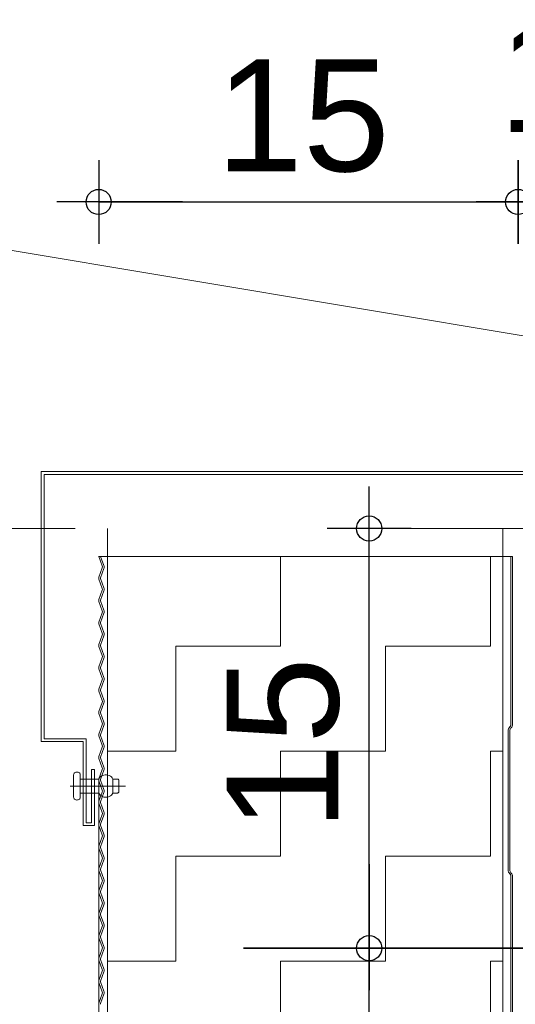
# Model space of a CAD drawing. Header units: metres. Extents: x 1316.5 to 1415.3, y -94.1 to -52.
# Tile 412 of 656: x 1400.569 to 1400.746, y -73.515 to -73.164. Entities that reach past the tile are written whole.
import ezdxf

# ---------------------------------------------------------------- set-up
doc = ezdxf.new("R2010")
doc.units = ezdxf.units.M
doc.header["$PDMODE"] = 65
for name, pattern in [('AUSGEZOGEN', [0]), ('PUNKT2_S9', [0.0015, 0, -0.0015]), ('STRICHPUNKT2_S5', [0.1, 0.07, -0.01, 0.01, -0.01])]:
    doc.linetypes.add(name, pattern=pattern)
doc.layers.add('XR$4$_42143', color=7, linetype='Continuous')
doc.layers.add('XR$4$_42154', color=7, linetype='Continuous')
for name, color, linetype, lineweight in [('XR$4$Achsen', 4, 'AUSGEZOGEN', 13), ('XR$4$Maßlinie 1_50', 7, 'AUSGEZOGEN', 25), ('XR$4$Muster', 4, 'AUSGEZOGEN', 13), ('XR$4$STANDARD_1', 7, 'AUSGEZOGEN', 25), ('XR$4$Wand Mauerwerk nt', 7, 'AUSGEZOGEN', 25), ('XR$4$Wand Mauerwerk tr_1', 42, 'AUSGEZOGEN', 18)]:
    doc.layers.add(name, color=color, linetype=linetype, lineweight=lineweight)
doc.styles.add('ARIAL', font='arial.ttf')
doc.dimstyles.new('DIMSTYLE_37', dxfattribs={"dimtxt": 0.04, "dimasz": 0.03, "dimexe": 0, "dimexo": 1e-06, "dimgap": 0.02, "dimtad": 2, "dimdec": 3, "dimrnd": 0.005, "dimzin": 4, "dimdsep": 46, "dimtxsty": 'ARIAL', "dimblk1": 'ALL_ML_KREIS', "dimblk2": 'ALL_ML_KREIS', "dimsah": 1, "dimcen": 0, "dimse1": 1, "dimse2": 1, "dimclrd": 7, "dimclre": 7, "dimclrt": 7, "dimadec": 0, "dimazin": 0, "dimtfac": 1, "dimtdec": 0, "dimtix": 1, "dimtmove": 2, "dimatfit": 3, "dimfxl": 0, "dimtzin": 0, "dimlwd": 0, "dimlwe": 25, "dimarcsym": 0})
doc.dimstyles.new('DIMSTYLE_4', dxfattribs={"dimtxt": 0.04, "dimasz": 0.03, "dimexe": 0, "dimexo": 1e-06, "dimgap": 0.02, "dimtad": 2, "dimdec": 1, "dimlfac": 100, "dimrnd": 0.5, "dimzin": 4, "dimdsep": 46, "dimtxsty": 'ARIAL', "dimblk1": 'ALL_ML_KREIS', "dimblk2": 'ALL_ML_KREIS', "dimsah": 1, "dimcen": 0, "dimse1": 1, "dimse2": 1, "dimclrd": 7, "dimclre": 7, "dimclrt": 7, "dimadec": 0, "dimazin": 0, "dimtfac": 1, "dimtdec": 0, "dimtix": 1, "dimtmove": 2, "dimatfit": 3, "dimfxl": 0, "dimtzin": 0, "dimlwd": 0, "dimlwe": 25, "dimarcsym": 0})
doc.dimstyles.new('DIMSTYLE_5', dxfattribs={"dimtxt": 0.04, "dimasz": 0.03, "dimexe": 0, "dimexo": 1e-06, "dimgap": 0.02, "dimtad": 2, "dimdec": 1, "dimlfac": 100, "dimrnd": 0.5, "dimzin": 4, "dimdsep": 46, "dimtxsty": 'ARIAL', "dimblk1": 'ALL_ML_KREIS', "dimblk2": 'ALL_ML_KREIS', "dimsah": 1, "dimcen": 0, "dimse1": 1, "dimse2": 1, "dimclrd": 7, "dimclre": 7, "dimclrt": 7, "dimadec": 0, "dimazin": 0, "dimtfac": 1, "dimtdec": 0, "dimtix": 1, "dimtmove": 2, "dimatfit": 3, "dimfxl": 0, "dimtvp": 1.2, "dimtzin": 0, "dimlwd": 0, "dimlwe": 25, "dimarcsym": 0})

# ---------------------------------------------------------------- blocks, each defined once
blk = doc.blocks.new('COMPLEXOBJECT_60')
at = {"layer": 'XR$4$_42143', "color": 7, "linetype": 'AUSGEZOGEN', "lineweight": 13, "transparency": 33554687}
for p, q in [((1400.57696, -73.42155), (1400.57696, -73.32505)), ((1400.57696, -73.32505), (1400.8774, -73.32505)), ((1400.57796, -73.42055), (1400.57796, -73.32605)), ((1400.57796, -73.32605), (1400.8764, -73.32605)), ((1400.8764, -73.32605), (1400.8764, -73.34105)), ((1400.8774, -73.32505), (1400.8774, -73.34005)), ((1400.8764, -73.34105), (1400.9064, -73.34105)), ((1400.8774, -73.34005), (1400.9074, -73.34005)), ((1400.9064, -73.34105), (1400.9064, -73.34305)), ((1400.9074, -73.34005), (1400.9074, -73.34405)), ((1400.8874, -73.34305), (1400.8874, -73.34405)), ((1400.9064, -73.34305), (1400.8874, -73.34305)), ((1400.9074, -73.34405), (1400.8874, -73.34405)), ((1400.59196, -73.42155), (1400.57696, -73.42155)), ((1400.59296, -73.42055), (1400.57796, -73.42055)), ((1400.59196, -73.45155), (1400.59196, -73.42155)), ((1400.59296, -73.45055), (1400.59296, -73.42055)), ((1400.59495, -73.43155), (1400.59596, -73.43155)), ((1400.59495, -73.43155), (1400.59495, -73.45055)), ((1400.59596, -73.43155), (1400.59596, -73.45155)), ((1400.59596, -73.45155), (1400.59196, -73.45155)), ((1400.59495, -73.45055), (1400.59296, -73.45055))]:
    blk.add_line(p, q, dxfattribs=at)
blk = doc.blocks.new('ALL_ML_KREIS')
at = {"color": 0, "linetype": 'ByBlock', "lineweight": -2}
for p, q in [((0, -0.5), (0, 0.5)), ((-1, 0), (0.5, 0))]:
    blk.add_line(p, q, dxfattribs=at)
blk.add_circle((0, 0), 0.15, dxfattribs=at)
blk = doc.blocks.new('*D427')
at = {"layer": 'DEFPOINTS', "color": 7, "linetype": 'AUSGEZOGEN', "lineweight": 25, "transparency": 33554687}
for p in [(1400.85325, -73.49537), (1400.48086, -73.89537), (1400.93809, -73.89537)]:
    blk.add_point(p, dxfattribs=at)
at = {"layer": 'XR$4$Maßlinie 1_50', "color": 7, "linetype": 'AUSGEZOGEN', "lineweight": -2, "transparency": 33554687}
blk.add_line((1400.48086, -73.89537), (1400.48086, -73.49537), dxfattribs=at)
at = {"layer": 'XR$4$Maßlinie 1_50', "color": 7, "linetype": 'AUSGEZOGEN', "lineweight": 25, "transparency": 33554687, "xscale": 0.03, "yscale": 0.03, "zscale": 0.03}
for p, rotation in [((1400.48086, -73.49537), 90), ((1400.48086, -73.89537), 270)]:
    blk.add_blockref('ALL_ML_KREIS', p, dxfattribs=dict(at, rotation=rotation))
at = {"layer": 'XR$4$Maßlinie 1_50', "color": 7, "linetype": 'AUSGEZOGEN', "lineweight": 25, "transparency": 33554687, "insert": (1400.45018, -73.69711), "char_height": 0.04, "width": 0.16, "attachment_point": 5, "rotation": 90, "style": 'ARIAL'}
blk.add_mtext('\\A1;{\\A1;{40\\H0.026400;\\S^ ;}}', dxfattribs=at)
blk = doc.blocks.new('*D428')
at = {"layer": 'DEFPOINTS', "color": 7, "linetype": 'AUSGEZOGEN', "lineweight": 25, "transparency": 33554687}
for p in [(1400.76976, -73.34537), (1400.48086, -73.49537), (1400.85325, -73.49537)]:
    blk.add_point(p, dxfattribs=at)
at = {"layer": 'XR$4$Maßlinie 1_50', "color": 7, "linetype": 'AUSGEZOGEN', "lineweight": -2, "transparency": 33554687}
blk.add_line((1400.48086, -73.49537), (1400.48086, -73.34537), dxfattribs=at)
at = {"layer": 'XR$4$Maßlinie 1_50', "color": 7, "linetype": 'AUSGEZOGEN', "lineweight": 25, "transparency": 33554687, "xscale": 0.03, "yscale": 0.03, "zscale": 0.03}
for p, rotation in [((1400.48086, -73.34537), 90), ((1400.48086, -73.49537), 270)]:
    blk.add_blockref('ALL_ML_KREIS', p, dxfattribs=dict(at, rotation=rotation))
at = {"layer": 'XR$4$Maßlinie 1_50', "color": 7, "linetype": 'AUSGEZOGEN', "lineweight": 25, "transparency": 33554687, "insert": (1400.45018, -73.42233), "char_height": 0.04, "width": 0.16, "attachment_point": 5, "rotation": 90, "style": 'ARIAL'}
blk.add_mtext('\\A1;{\\A1;{15\\H0.026400;\\S^ ;}}', dxfattribs=at)
blk = doc.blocks.new('*D443')
at = {"layer": 'DEFPOINTS', "color": 7, "linetype": 'AUSGEZOGEN', "lineweight": 25, "transparency": 33554687}
for p in [(1400.59753, -73.11665), (1400.59753, -73.34913), (1400.74747, -73.51481)]:
    blk.add_point(p, dxfattribs=at)
at = {"layer": 'XR$4$Maßlinie 1_50', "color": 7, "linetype": 'AUSGEZOGEN', "lineweight": -2, "transparency": 33554687}
blk.add_line((1400.59753, -73.11665), (1400.74747, -73.11665), dxfattribs=at)
at = {"layer": 'XR$4$Maßlinie 1_50', "color": 7, "linetype": 'AUSGEZOGEN', "lineweight": 25, "transparency": 33554687, "xscale": 0.03, "yscale": 0.03, "zscale": 0.03, "rotation": 180}
blk.add_blockref('ALL_ML_KREIS', (1400.59753, -73.11665), dxfattribs=at)
at = {"layer": 'XR$4$Maßlinie 1_50', "color": 7, "linetype": 'AUSGEZOGEN', "lineweight": 25, "transparency": 33554687, "xscale": 0.03, "yscale": 0.03, "zscale": 0.03}
blk.add_blockref('ALL_ML_KREIS', (1400.74747, -73.11665), dxfattribs=at)
at = {"layer": 'XR$4$Maßlinie 1_50', "color": 7, "linetype": 'AUSGEZOGEN', "lineweight": 25, "transparency": 33554687, "insert": (1400.67054, -73.08597), "char_height": 0.04, "width": 0.16, "attachment_point": 5, "style": 'ARIAL'}
blk.add_mtext('\\A1;{\\A1;{15\\H0.026400;\\S^ ;}}', dxfattribs=at)
blk = doc.blocks.new('*D444')
at = {"layer": 'DEFPOINTS', "color": 7, "linetype": 'AUSGEZOGEN', "lineweight": 25, "transparency": 33554687}
for p in [(1400.74747, -73.11665), (1401.69646, -73.51113), (1400.74747, -73.51481)]:
    blk.add_point(p, dxfattribs=at)
at = {"layer": 'XR$4$Maßlinie 1_50', "color": 7, "linetype": 'AUSGEZOGEN', "lineweight": -2, "transparency": 33554687}
blk.add_line((1400.74747, -73.11665), (1401.69646, -73.11665), dxfattribs=at)
at = {"layer": 'XR$4$Maßlinie 1_50', "color": 7, "linetype": 'AUSGEZOGEN', "lineweight": 25, "transparency": 33554687, "xscale": 0.03, "yscale": 0.03, "zscale": 0.03, "rotation": 180}
blk.add_blockref('ALL_ML_KREIS', (1400.74747, -73.11665), dxfattribs=at)
at = {"layer": 'XR$4$Maßlinie 1_50', "color": 7, "linetype": 'AUSGEZOGEN', "lineweight": 25, "transparency": 33554687, "xscale": 0.03, "yscale": 0.03, "zscale": 0.03}
blk.add_blockref('ALL_ML_KREIS', (1401.69646, -73.11665), dxfattribs=at)
at = {"layer": 'XR$4$Maßlinie 1_50', "color": 7, "linetype": 'AUSGEZOGEN', "lineweight": 25, "transparency": 33554687, "insert": (1401.22, -73.08597), "char_height": 0.04, "width": 0.16, "attachment_point": 5, "style": 'ARIAL'}
blk.add_mtext('\\A1;{\\A1;{95\\H0.026400;\\S^ ;}}', dxfattribs=at)
blk = doc.blocks.new('*D455')
at = {"layer": 'DEFPOINTS', "color": 7, "linetype": 'AUSGEZOGEN', "lineweight": 25, "transparency": 33554687}
for p in [(1400.59747, -73.2287), (1400.74747, -73.34852), (1400.59747, -73.69949)]:
    blk.add_point(p, dxfattribs=at)
at = {"layer": 'XR$4$Maßlinie 1_50', "color": 7, "linetype": 'AUSGEZOGEN', "lineweight": -2, "transparency": 33554687}
blk.add_line((1400.59747, -73.2287), (1400.74747, -73.2287), dxfattribs=at)
at = {"layer": 'XR$4$Maßlinie 1_50', "color": 7, "linetype": 'AUSGEZOGEN', "lineweight": 25, "transparency": 33554687, "xscale": 0.03, "yscale": 0.03, "zscale": 0.03, "rotation": 180}
blk.add_blockref('ALL_ML_KREIS', (1400.59747, -73.2287), dxfattribs=at)
at = {"layer": 'XR$4$Maßlinie 1_50', "color": 7, "linetype": 'AUSGEZOGEN', "lineweight": 25, "transparency": 33554687, "xscale": 0.03, "yscale": 0.03, "zscale": 0.03}
blk.add_blockref('ALL_ML_KREIS', (1400.74747, -73.2287), dxfattribs=at)
at = {"layer": 'XR$4$Maßlinie 1_50', "color": 7, "linetype": 'AUSGEZOGEN', "lineweight": 25, "transparency": 33554687, "insert": (1400.67051, -73.19801), "char_height": 0.04, "width": 0.16, "attachment_point": 5, "style": 'ARIAL'}
blk.add_mtext('\\A1;{\\A1;{15\\H0.026400;\\S^ ;}}', dxfattribs=at)
blk = doc.blocks.new('*D456')
at = {"layer": 'DEFPOINTS', "color": 7, "linetype": 'AUSGEZOGEN', "lineweight": 25, "transparency": 33554687}
for p in [(1400.74747, -73.2287), (1400.74747, -73.34852), (1400.75747, -73.34852)]:
    blk.add_point(p, dxfattribs=at)
at = {"layer": 'XR$4$Maßlinie 1_50', "color": 7, "linetype": 'AUSGEZOGEN', "lineweight": -2, "transparency": 33554687}
blk.add_line((1400.74747, -73.2287), (1400.75747, -73.2287), dxfattribs=at)
at = {"layer": 'XR$4$Maßlinie 1_50', "color": 7, "linetype": 'AUSGEZOGEN', "lineweight": 25, "transparency": 33554687, "xscale": 0.03, "yscale": 0.03, "zscale": 0.03}
blk.add_blockref('ALL_ML_KREIS', (1400.75747, -73.2287), dxfattribs=at)
at = {"layer": 'XR$4$Maßlinie 1_50', "color": 7, "linetype": 'AUSGEZOGEN', "lineweight": 25, "transparency": 33554687, "xscale": 0.03, "yscale": 0.03, "zscale": 0.03, "rotation": 180}
blk.add_blockref('ALL_ML_KREIS', (1400.74747, -73.2287), dxfattribs=at)
at = {"layer": 'XR$4$Maßlinie 1_50', "color": 7, "linetype": 'AUSGEZOGEN', "lineweight": 25, "transparency": 33554687, "insert": (1400.75606, -73.1837), "char_height": 0.04, "width": 0.12, "attachment_point": 5, "style": 'ARIAL'}
blk.add_mtext('\\A1;{\\A1;{1\\H0.026400;\\S^ ;}}', dxfattribs=at)
blk = doc.blocks.new('*D457')
at = {"layer": 'DEFPOINTS', "color": 7, "linetype": 'AUSGEZOGEN', "lineweight": 25, "transparency": 33554687}
for p in [(1400.75747, -73.2287), (1401.82146, -73.34624), (1400.75747, -73.34852)]:
    blk.add_point(p, dxfattribs=at)
at = {"layer": 'XR$4$Maßlinie 1_50', "color": 7, "linetype": 'AUSGEZOGEN', "lineweight": -2, "transparency": 33554687}
blk.add_line((1400.75747, -73.2287), (1401.82146, -73.2287), dxfattribs=at)
at = {"layer": 'XR$4$Maßlinie 1_50', "color": 7, "linetype": 'AUSGEZOGEN', "lineweight": 25, "transparency": 33554687, "xscale": 0.03, "yscale": 0.03, "zscale": 0.03, "rotation": 180}
blk.add_blockref('ALL_ML_KREIS', (1400.75747, -73.2287), dxfattribs=at)
at = {"layer": 'XR$4$Maßlinie 1_50', "color": 7, "linetype": 'AUSGEZOGEN', "lineweight": 25, "transparency": 33554687, "xscale": 0.03, "yscale": 0.03, "zscale": 0.03}
blk.add_blockref('ALL_ML_KREIS', (1401.82146, -73.2287), dxfattribs=at)
at = {"layer": 'XR$4$Maßlinie 1_50', "color": 7, "linetype": 'AUSGEZOGEN', "lineweight": 25, "transparency": 33554687, "insert": (1401.29643, -73.19801), "char_height": 0.04, "width": 0.2, "attachment_point": 5, "style": 'ARIAL'}
blk.add_mtext('\\A1;{\\A1;{1.06\\H0.026400;\\S5^ ;}}', dxfattribs=at)
blk = doc.blocks.new('*D458')
at = {"layer": 'DEFPOINTS', "color": 7, "linetype": 'AUSGEZOGEN', "lineweight": 25, "transparency": 33554687}
for p in [(1400.59747, -72.99112), (1400.59747, -73.36842), (1401.82146, -73.40324)]:
    blk.add_point(p, dxfattribs=at)
at = {"layer": 'XR$4$Maßlinie 1_50', "color": 7, "linetype": 'AUSGEZOGEN', "lineweight": -2, "transparency": 33554687}
blk.add_line((1400.59747, -72.99112), (1401.82146, -72.99112), dxfattribs=at)
at = {"layer": 'XR$4$Maßlinie 1_50', "color": 7, "linetype": 'AUSGEZOGEN', "lineweight": 25, "transparency": 33554687, "xscale": 0.03, "yscale": 0.03, "zscale": 0.03, "rotation": 180}
blk.add_blockref('ALL_ML_KREIS', (1400.59747, -72.99112), dxfattribs=at)
at = {"layer": 'XR$4$Maßlinie 1_50', "color": 7, "linetype": 'AUSGEZOGEN', "lineweight": 25, "transparency": 33554687, "xscale": 0.03, "yscale": 0.03, "zscale": 0.03}
blk.add_blockref('ALL_ML_KREIS', (1401.82146, -72.99112), dxfattribs=at)
at = {"layer": 'XR$4$Maßlinie 1_50', "color": 7, "linetype": 'AUSGEZOGEN', "lineweight": 25, "transparency": 33554687, "insert": (1401.21643, -72.96112), "char_height": 0.04, "width": 0.2, "attachment_point": 5, "style": 'ARIAL'}
blk.add_mtext('\\A1;{\\A1;{1.22\\H0.026400;\\S5^ ;}}', dxfattribs=at)
blk = doc.blocks.new('*D493')
at = {"layer": 'DEFPOINTS', "color": 7, "linetype": 'AUSGEZOGEN', "lineweight": 25, "transparency": 33554687}
for p in [(1400.74747, -73.49537), (1400.69419, -73.67037), (1400.74203, -73.67037)]:
    blk.add_point(p, dxfattribs=at)
at = {"layer": 'XR$4$Maßlinie 1_50', "color": 7, "linetype": 'AUSGEZOGEN', "lineweight": -2, "transparency": 33554687}
blk.add_line((1400.69419, -73.67037), (1400.69419, -73.49537), dxfattribs=at)
at = {"layer": 'XR$4$Maßlinie 1_50', "color": 7, "linetype": 'AUSGEZOGEN', "lineweight": 25, "transparency": 33554687, "xscale": 0.03, "yscale": 0.03, "zscale": 0.03}
for p, rotation in [((1400.69419, -73.49537), 90), ((1400.69419, -73.67037), 270)]:
    blk.add_blockref('ALL_ML_KREIS', p, dxfattribs=dict(at, rotation=rotation))
at = {"layer": 'XR$4$Maßlinie 1_50', "color": 7, "linetype": 'AUSGEZOGEN', "lineweight": 25, "transparency": 33554687, "insert": (1400.66419, -73.5666), "char_height": 0.04, "width": 0.16, "attachment_point": 5, "rotation": 90, "style": 'ARIAL'}
blk.add_mtext('\\A1;{\\A1;{17\\H0.026400;\\S5^ ;}}', dxfattribs=at)
blk = doc.blocks.new('*D494')
at = {"layer": 'DEFPOINTS', "color": 7, "linetype": 'AUSGEZOGEN', "lineweight": 25, "transparency": 33554687}
for p in [(1400.74203, -73.3454), (1400.69419, -73.49537), (1400.74747, -73.49537)]:
    blk.add_point(p, dxfattribs=at)
at = {"layer": 'XR$4$Maßlinie 1_50', "color": 7, "linetype": 'AUSGEZOGEN', "lineweight": -2, "transparency": 33554687}
blk.add_line((1400.69419, -73.49537), (1400.69419, -73.3454), dxfattribs=at)
at = {"layer": 'XR$4$Maßlinie 1_50', "color": 7, "linetype": 'AUSGEZOGEN', "lineweight": 25, "transparency": 33554687, "xscale": 0.03, "yscale": 0.03, "zscale": 0.03}
for p, rotation in [((1400.69419, -73.3454), 90), ((1400.69419, -73.49537), 270)]:
    blk.add_blockref('ALL_ML_KREIS', p, dxfattribs=dict(at, rotation=rotation))
at = {"layer": 'XR$4$Maßlinie 1_50', "color": 7, "linetype": 'AUSGEZOGEN', "lineweight": 25, "transparency": 33554687, "insert": (1400.66351, -73.42235), "char_height": 0.04, "width": 0.16, "attachment_point": 5, "rotation": 90, "style": 'ARIAL'}
blk.add_mtext('\\A1;{\\A1;{15\\H0.026400;\\S^ ;}}', dxfattribs=at)

msp = doc.modelspace()

# ---------------------------------------------------------------- hatches: boundary and pattern name
at = {"layer": 'XR$4$Muster', "linetype": 'AUSGEZOGEN', "lineweight": 13, "transparency": 33554687}
h = msp.add_hatch(dxfattribs=at)
h.set_pattern_fill('MUSTER', color=4, scale=0.0375, angle=90, style=0, pattern_type=2)
h.set_pattern_definition([(90, (-0.075, 0.075), (-0.0375, 0.0375), [0.0375, -0.0375]), (180, (-0.075, 0.075), (-0.0375, -0.0375), [0.0375, -0.0375])])
h.paths.add_polyline_path([(1400.74203, -73.67037), (1400.74203, -73.35537), (1400.60062, -73.35537), (1400.60062, -73.67037)], flags=0)

# ---------------------------------------------------------------- linework, layer by layer
at = {"layer": 'XR$4$_42143', "color": 30, "linetype": 'AUSGEZOGEN', "lineweight": 13, "transparency": 33554687}
for p, q in [((1400.5975, -73.35537), (1400.59874, -73.35878)), ((1400.59933, -73.35856), (1400.59817, -73.35537)), ((1400.74492, -73.35537), (1400.74492, -73.41543)), ((1400.74547, -73.41543), (1400.74547, -73.35537)), ((1400.59874, -73.35946), (1400.59753, -73.36278)), ((1400.59812, -73.363), (1400.59933, -73.35968)), ((1400.59753, -73.36346), (1400.59874, -73.36679)), ((1400.59933, -73.36657), (1400.59812, -73.36325)), ((1400.59874, -73.36747), (1400.59753, -73.37079)), ((1400.59812, -73.371), (1400.59933, -73.36768)), ((1400.59753, -73.37147), (1400.59874, -73.37479)), ((1400.59933, -73.37458), (1400.59812, -73.37126)), ((1400.59874, -73.37548), (1400.59753, -73.3788)), ((1400.59812, -73.37901), (1400.59933, -73.37569)), ((1400.59753, -73.37948), (1400.59874, -73.3828)), ((1400.59933, -73.38259), (1400.59812, -73.37927)), ((1400.59874, -73.38349), (1400.59753, -73.38681)), ((1400.59812, -73.38702), (1400.59933, -73.3837)), ((1400.59753, -73.38749), (1400.59874, -73.39081)), ((1400.59933, -73.3906), (1400.59812, -73.38727)), ((1400.59874, -73.39149), (1400.59753, -73.39482)), ((1400.59812, -73.39503), (1400.59933, -73.39171)), ((1400.59753, -73.3955), (1400.59874, -73.39882)), ((1400.59933, -73.3986), (1400.59812, -73.39528)), ((1400.59874, -73.3995), (1400.59753, -73.40282)), ((1400.59812, -73.40304), (1400.59933, -73.39972)), ((1400.59753, -73.40351), (1400.59874, -73.40683)), ((1400.59933, -73.40661), (1400.59812, -73.40329)), ((1400.59874, -73.40751), (1400.59753, -73.41083)), ((1400.59812, -73.41105), (1400.59933, -73.40773)), ((1400.59753, -73.41152), (1400.59874, -73.41484)), ((1400.59933, -73.41462), (1400.59812, -73.4113)), ((1400.59874, -73.41552), (1400.59753, -73.41884)), ((1400.59812, -73.41906), (1400.59933, -73.41574)), ((1400.74392, -73.41769), (1400.74392, -73.46737)), ((1400.74447, -73.46737), (1400.74447, -73.41769)), ((1400.74461, -73.41617), (1400.7445, -73.41628)), ((1400.74489, -73.41666), (1400.745, -73.41656)), ((1400.59753, -73.41952), (1400.59874, -73.42285)), ((1400.59933, -73.42263), (1400.59812, -73.41931)), ((1400.59874, -73.42353), (1400.59753, -73.42685)), ((1400.59812, -73.42707), (1400.59933, -73.42374)), ((1400.59753, -73.42753), (1400.59874, -73.43085)), ((1400.59933, -73.43064), (1400.59812, -73.42732)), ((1400.59874, -73.43154), (1400.59753, -73.43486)), ((1400.59812, -73.43507), (1400.59933, -73.43175)), ((1400.59753, -73.43554), (1400.59874, -73.43886)), ((1400.59933, -73.43865), (1400.59812, -73.43533)), ((1400.59874, -73.43955), (1400.59753, -73.44287)), ((1400.59812, -73.44308), (1400.59933, -73.43976)), ((1400.59753, -73.44355), (1400.59874, -73.44687)), ((1400.59933, -73.44666), (1400.59812, -73.44334)), ((1400.59874, -73.44756), (1400.59753, -73.45088)), ((1400.59812, -73.45109), (1400.59933, -73.44777)), ((1400.59753, -73.45156), (1400.59874, -73.45488)), ((1400.59933, -73.45467), (1400.59812, -73.45134)), ((1400.59874, -73.45556), (1400.59753, -73.45888)), ((1400.59812, -73.4591), (1400.59933, -73.45578)), ((1400.59753, -73.45957), (1400.59874, -73.46289)), ((1400.59933, -73.46267), (1400.59812, -73.45935)), ((1400.59874, -73.46357), (1400.59753, -73.46689)), ((1400.59812, -73.46711), (1400.59933, -73.46379)), ((1400.59753, -73.46758), (1400.59874, -73.4709)), ((1400.59933, -73.47068), (1400.59812, -73.46736)), ((1400.7445, -73.46879), (1400.74461, -73.46889)), ((1400.745, -73.4685), (1400.74489, -73.4684)), ((1400.74492, -73.46963), (1400.74492, -73.51919)), ((1400.74547, -73.51919), (1400.74547, -73.46963)), ((1400.59874, -73.47158), (1400.59753, -73.4749)), ((1400.59812, -73.47512), (1400.59933, -73.4718)), ((1400.59753, -73.47559), (1400.59874, -73.47891)), ((1400.59933, -73.47869), (1400.59812, -73.47537)), ((1400.59874, -73.47959), (1400.59753, -73.48291)), ((1400.59812, -73.48313), (1400.59933, -73.47981)), ((1400.59753, -73.48359), (1400.59874, -73.48692)), ((1400.59933, -73.4867), (1400.59812, -73.48338)), ((1400.59874, -73.4876), (1400.59753, -73.49092)), ((1400.59812, -73.49113), (1400.59933, -73.48781)), ((1400.59753, -73.4916), (1400.59874, -73.49492)), ((1400.59933, -73.49471), (1400.59812, -73.49139)), ((1400.59874, -73.49561), (1400.59753, -73.49893)), ((1400.59812, -73.49914), (1400.59933, -73.49582)), ((1400.59933, -73.50272), (1400.59812, -73.4994)), ((1400.59753, -73.49961), (1400.59874, -73.50293)), ((1400.59874, -73.50362), (1400.59753, -73.50694)), ((1400.59812, -73.50715), (1400.59933, -73.50383)), ((1400.59753, -73.50762), (1400.59874, -73.51094)), ((1400.59933, -73.51073), (1400.59812, -73.5074)), ((1400.59874, -73.51162), (1400.59753, -73.51495)), ((1400.59812, -73.51516), (1400.59933, -73.51184))]:
    msp.add_line(p, q, dxfattribs=at)
for centre, radius, start, end in [((1400.5978, -73.35912), 0.00163, 340.0189, 19.9791), ((1400.5978, -73.35912), 0.001, 340.0189, 19.9791), ((1400.59847, -73.36312), 0.001, 160.0189, 199.9791), ((1400.59847, -73.36312), 0.00037, 160.0189, 199.9791), ((1400.5978, -73.36713), 0.001, 340.0189, 19.9791), ((1400.5978, -73.36713), 0.001, 340.0189, 19.9791), ((1400.5978, -73.36713), 0.00163, 340.0189, 19.9791), ((1400.5978, -73.36713), 0.00163, 340.0189, 19.9791), ((1400.59847, -73.37113), 0.001, 160.0189, 199.9791), ((1400.59847, -73.37113), 0.00037, 160.0189, 199.9791), ((1400.5978, -73.37514), 0.001, 340.0189, 19.9791), ((1400.5978, -73.37514), 0.00163, 340.0189, 19.9791), ((1400.59847, -73.37914), 0.001, 160.0189, 199.9791), ((1400.59847, -73.37914), 0.00037, 160.0189, 199.9791), ((1400.5978, -73.38314), 0.001, 340.0189, 19.9791), ((1400.5978, -73.38314), 0.00163, 340.0189, 19.9791), ((1400.59847, -73.38715), 0.001, 160.0189, 199.9791), ((1400.59847, -73.38715), 0.00037, 160.0189, 199.9791), ((1400.5978, -73.39115), 0.001, 340.0189, 19.9791), ((1400.5978, -73.39115), 0.00163, 340.0189, 19.9791), ((1400.59847, -73.39516), 0.001, 160.0189, 199.9791), ((1400.59847, -73.39516), 0.00037, 160.0189, 199.9791), ((1400.5978, -73.39916), 0.001, 340.0189, 19.9791), ((1400.5978, -73.39916), 0.00163, 340.0189, 19.9791), ((1400.59847, -73.40317), 0.001, 160.0189, 199.9791), ((1400.59847, -73.40317), 0.00037, 160.0189, 199.9791), ((1400.5978, -73.40717), 0.001, 340.0189, 19.9791), ((1400.5978, -73.40717), 0.00163, 340.0189, 19.9791), ((1400.59847, -73.41117), 0.001, 160.0189, 199.9791), ((1400.59847, -73.41117), 0.00037, 160.0189, 199.9791), ((1400.5978, -73.41518), 0.001, 340.0189, 19.9791), ((1400.5978, -73.41518), 0.00163, 340.0189, 19.9791), ((1400.74592, -73.41769), 0.002, 135, 180), ((1400.74592, -73.41769), 0.00145, 135, 180), ((1400.74387, -73.41543), 0.00105, 315, 0), ((1400.74387, -73.41543), 0.0016, 315, 0), ((1400.59847, -73.41918), 0.001, 160.0189, 199.9791), ((1400.59847, -73.41918), 0.00037, 160.0189, 199.9791), ((1400.5978, -73.42319), 0.001, 340.0189, 19.9791), ((1400.5978, -73.42319), 0.00163, 340.0189, 19.9791), ((1400.59847, -73.42719), 0.001, 160.0189, 199.9791), ((1400.59847, -73.42719), 0.00037, 160.0189, 199.9791), ((1400.5978, -73.4312), 0.001, 340.0189, 19.9791), ((1400.5978, -73.4312), 0.00163, 340.0189, 19.9791), ((1400.59847, -73.4352), 0.001, 160.0189, 199.9791), ((1400.59847, -73.4352), 0.00037, 160.0189, 199.9791), ((1400.5978, -73.4392), 0.001, 340.0189, 19.9791), ((1400.5978, -73.4392), 0.00163, 340.0189, 19.9791), ((1400.59847, -73.44321), 0.001, 160.0189, 199.9791), ((1400.59847, -73.44321), 0.00037, 160.0189, 199.9791), ((1400.5978, -73.44721), 0.00163, 340.0189, 19.9791), ((1400.5978, -73.44721), 0.001, 340.0189, 19.9791), ((1400.59847, -73.45122), 0.001, 160.0189, 199.9791), ((1400.59847, -73.45122), 0.00037, 160.0189, 199.9791), ((1400.5978, -73.45522), 0.001, 340.0189, 19.9791), ((1400.5978, -73.45522), 0.00163, 340.0189, 19.9791), ((1400.59847, -73.45923), 0.001, 160.0189, 199.9791), ((1400.59847, -73.45923), 0.00037, 160.0189, 199.9791), ((1400.5978, -73.46323), 0.001, 340.0189, 19.9791), ((1400.5978, -73.46323), 0.00163, 340.0189, 19.9791), ((1400.59847, -73.46724), 0.001, 160.0189, 199.9791), ((1400.59847, -73.46724), 0.00037, 160.0189, 199.9791), ((1400.74592, -73.46737), 0.002, 180, 225), ((1400.74592, -73.46737), 0.00145, 180, 225), ((1400.5978, -73.47124), 0.001, 340.0189, 19.9791), ((1400.5978, -73.47124), 0.00163, 340.0189, 19.9791), ((1400.74387, -73.46963), 0.00105, 0, 45), ((1400.74387, -73.46963), 0.0016, 0, 45), ((1400.59847, -73.47524), 0.001, 160.0189, 199.9791), ((1400.59847, -73.47524), 0.00037, 160.0189, 199.9791), ((1400.5978, -73.47925), 0.001, 340.0189, 19.9791), ((1400.5978, -73.47925), 0.00163, 340.0189, 19.9791), ((1400.59847, -73.48325), 0.001, 160.0189, 199.9791), ((1400.59847, -73.48325), 0.00037, 160.0189, 199.9791), ((1400.5978, -73.48726), 0.001, 340.0189, 19.9791), ((1400.5978, -73.48726), 0.00163, 340.0189, 19.9791), ((1400.59847, -73.49126), 0.001, 160.0189, 199.9791), ((1400.59847, -73.49126), 0.00037, 160.0189, 199.9791), ((1400.5978, -73.49527), 0.001, 340.0189, 19.9791), ((1400.5978, -73.49527), 0.00163, 340.0189, 19.9791), ((1400.59847, -73.49927), 0.001, 160.0189, 199.9791), ((1400.59847, -73.49927), 0.00037, 160.0189, 199.9791), ((1400.5978, -73.50327), 0.001, 340.0189, 19.9791), ((1400.5978, -73.50327), 0.00163, 340.0189, 19.9791), ((1400.59847, -73.50728), 0.001, 160.0189, 199.9791), ((1400.59847, -73.50728), 0.00037, 160.0189, 199.9791), ((1400.5978, -73.51128), 0.001, 340.0189, 19.9791), ((1400.5978, -73.51128), 0.00163, 340.0189, 19.9791), ((1400.59847, -73.51529), 0.001, 160.0189, 199.9791), ((1400.59847, -73.51529), 0.00037, 160.0189, 199.9791)]:
    msp.add_arc(centre, radius, start, end, dxfattribs=at)
at = {"layer": 'XR$4$_42154', "color": 51, "linetype": 'AUSGEZOGEN', "lineweight": 13, "transparency": 33554687}
for p, q in [((1400.59817, -73.35537), (1400.59933, -73.35856)), ((1400.74492, -73.41543), (1400.74492, -73.35537)), ((1400.59933, -73.35968), (1400.59812, -73.363)), ((1400.59812, -73.36325), (1400.59933, -73.36657)), ((1400.59933, -73.36768), (1400.59812, -73.371)), ((1400.59812, -73.37126), (1400.59933, -73.37458)), ((1400.59933, -73.37569), (1400.59812, -73.37901)), ((1400.59812, -73.37927), (1400.59933, -73.38259)), ((1400.59933, -73.3837), (1400.59812, -73.38702)), ((1400.59812, -73.38727), (1400.59933, -73.3906)), ((1400.59933, -73.39171), (1400.59812, -73.39503)), ((1400.59812, -73.39528), (1400.59933, -73.3986)), ((1400.59933, -73.39972), (1400.59812, -73.40304)), ((1400.59812, -73.40329), (1400.59933, -73.40661)), ((1400.59933, -73.40773), (1400.59812, -73.41105)), ((1400.59812, -73.4113), (1400.59933, -73.41462)), ((1400.59933, -73.41574), (1400.59812, -73.41906)), ((1400.7445, -73.41628), (1400.74461, -73.41617)), ((1400.59812, -73.41931), (1400.59933, -73.42263)), ((1400.59933, -73.42374), (1400.59812, -73.42707)), ((1400.59812, -73.42732), (1400.59933, -73.43064)), ((1400.59933, -73.43175), (1400.59812, -73.43507)), ((1400.59812, -73.43533), (1400.59933, -73.43865)), ((1400.59933, -73.43976), (1400.59812, -73.44308)), ((1400.59812, -73.44334), (1400.59933, -73.44666)), ((1400.59933, -73.44777), (1400.59812, -73.45109)), ((1400.59812, -73.45134), (1400.59933, -73.45467)), ((1400.59933, -73.45578), (1400.59812, -73.4591)), ((1400.59812, -73.45935), (1400.59933, -73.46267)), ((1400.59933, -73.46379), (1400.59812, -73.46711)), ((1400.59812, -73.46736), (1400.59933, -73.47068)), ((1400.74461, -73.46889), (1400.7445, -73.46879)), ((1400.74492, -73.51919), (1400.74492, -73.46963)), ((1400.59933, -73.4718), (1400.59812, -73.47512)), ((1400.59812, -73.47537), (1400.59933, -73.47869)), ((1400.59933, -73.47981), (1400.59812, -73.48313)), ((1400.59812, -73.48338), (1400.59933, -73.4867)), ((1400.59933, -73.48781), (1400.59812, -73.49113)), ((1400.59812, -73.49139), (1400.59933, -73.49471)), ((1400.59933, -73.49582), (1400.59812, -73.49914)), ((1400.59812, -73.4994), (1400.59933, -73.50272)), ((1400.59933, -73.50383), (1400.59812, -73.50715)), ((1400.59812, -73.5074), (1400.59933, -73.51073)), ((1400.59933, -73.51184), (1400.59812, -73.51516))]:
    msp.add_line(p, q, dxfattribs=at)
for centre, radius, start, end in [((1400.5978, -73.35912), 0.00163, 340.0189, 19.9791), ((1400.59847, -73.36312), 0.00037, 160.0189, 199.9791), ((1400.5978, -73.36713), 0.00163, 340.0189, 19.9791), ((1400.5978, -73.36713), 0.00163, 340.0189, 19.9791), ((1400.59847, -73.37113), 0.00037, 160.0189, 199.9791), ((1400.5978, -73.37514), 0.00163, 340.0189, 19.9791), ((1400.59847, -73.37914), 0.00037, 160.0189, 199.9791), ((1400.5978, -73.38314), 0.00163, 340.0189, 19.9791), ((1400.59847, -73.38715), 0.00037, 160.0189, 199.9791), ((1400.5978, -73.39115), 0.00163, 340.0189, 19.9791), ((1400.59847, -73.39516), 0.00037, 160.0189, 199.9791), ((1400.5978, -73.39916), 0.00163, 340.0189, 19.9791), ((1400.59847, -73.40317), 0.00037, 160.0189, 199.9791), ((1400.5978, -73.40717), 0.00163, 340.0189, 19.9791), ((1400.59847, -73.41117), 0.00037, 160.0189, 199.9791), ((1400.5978, -73.41518), 0.00163, 340.0189, 19.9791), ((1400.74592, -73.41769), 0.002, 135, 180), ((1400.74387, -73.41543), 0.00105, 315, 0), ((1400.59847, -73.41918), 0.00037, 160.0189, 199.9791), ((1400.5978, -73.42319), 0.00163, 340.0189, 19.9791), ((1400.59847, -73.42719), 0.00037, 160.0189, 199.9791), ((1400.5978, -73.4312), 0.00163, 340.0189, 19.9791), ((1400.59847, -73.4352), 0.00037, 160.0189, 199.9791), ((1400.5978, -73.4392), 0.00163, 340.0189, 19.9791), ((1400.59847, -73.44321), 0.00037, 160.0189, 199.9791), ((1400.5978, -73.44721), 0.00163, 340.0189, 19.9791), ((1400.59847, -73.45122), 0.00037, 160.0189, 199.9791), ((1400.5978, -73.45522), 0.00163, 340.0189, 19.9791), ((1400.59847, -73.45923), 0.00037, 160.0189, 199.9791), ((1400.5978, -73.46323), 0.00163, 340.0189, 19.9791), ((1400.59847, -73.46724), 0.00037, 160.0189, 199.9791), ((1400.74592, -73.46737), 0.002, 180, 225), ((1400.5978, -73.47124), 0.00163, 340.0189, 19.9791), ((1400.74387, -73.46963), 0.00105, 0, 45), ((1400.59847, -73.47524), 0.00037, 160.0189, 199.9791), ((1400.5978, -73.47925), 0.00163, 340.0189, 19.9791), ((1400.59847, -73.48325), 0.00037, 160.0189, 199.9791), ((1400.5978, -73.48726), 0.00163, 340.0189, 19.9791), ((1400.59847, -73.49126), 0.00037, 160.0189, 199.9791), ((1400.5978, -73.49527), 0.00163, 340.0189, 19.9791), ((1400.59847, -73.49927), 0.00037, 160.0189, 199.9791), ((1400.5978, -73.50327), 0.00163, 340.0189, 19.9791), ((1400.59847, -73.50728), 0.00037, 160.0189, 199.9791), ((1400.5978, -73.51128), 0.00163, 340.0189, 19.9791), ((1400.59847, -73.51529), 0.00037, 160.0189, 199.9791)]:
    msp.add_arc(centre, radius, start, end, dxfattribs=at)
at = {"layer": 'XR$4$Achsen', "color": 4, "linetype": 'STRICHPUNKT2_S5', "lineweight": 35, "transparency": 33554687}
msp.add_line((1400.24931, -73.49537), (1404.51596, -73.49537), dxfattribs=at)
at = {"layer": 'XR$4$STANDARD_1', "color": 7, "linetype": 'AUSGEZOGEN', "lineweight": 13, "transparency": 33554687}
for p, q in [((1400.59746, -73.35537), (1400.74547, -73.35537)), ((1400.58904, -73.43259), (1400.58886, -73.43271)), ((1400.58925, -73.43249), (1400.58904, -73.43259)), ((1400.58948, -73.43243), (1400.58925, -73.43249)), ((1400.58971, -73.43242), (1400.58948, -73.43243)), ((1400.58994, -73.43243), (1400.58971, -73.43242)), ((1400.59017, -73.43249), (1400.58994, -73.43243)), ((1400.59038, -73.43259), (1400.59017, -73.43249)), ((1400.59056, -73.43271), (1400.59038, -73.43259)), ((1400.58853, -73.43322), (1400.58851, -73.43342)), ((1400.58851, -73.44142), (1400.58851, -73.43342)), ((1400.5886, -73.43303), (1400.58853, -73.43322)), ((1400.58871, -73.43286), (1400.5886, -73.43303)), ((1400.58886, -73.43271), (1400.58871, -73.43286)), ((1400.59071, -73.43286), (1400.59056, -73.43271)), ((1400.59082, -73.43303), (1400.59071, -73.43286)), ((1400.59089, -73.43322), (1400.59082, -73.43303)), ((1400.59091, -73.43342), (1400.59089, -73.43322)), ((1400.5909, -73.43992), (1400.59091, -73.43492)), ((1400.59091, -73.43342), (1400.59091, -73.43492)), ((1400.59091, -73.43492), (1400.59752, -73.43492)), ((1400.59772, -73.43453), (1400.59752, -73.43492)), ((1400.59801, -73.43418), (1400.59772, -73.43453)), ((1400.59837, -73.43388), (1400.59801, -73.43418)), ((1400.5988, -73.43364), (1400.59837, -73.43388)), ((1400.59928, -73.43348), (1400.5988, -73.43364)), ((1400.59978, -73.4334), (1400.59928, -73.43348)), ((1400.60029, -73.4334), (1400.59978, -73.4334)), ((1400.60079, -73.43348), (1400.60029, -73.4334)), ((1400.60127, -73.43364), (1400.60079, -73.43348)), ((1400.60169, -73.43388), (1400.60127, -73.43364)), ((1400.60206, -73.43418), (1400.60169, -73.43388)), ((1400.60235, -73.43453), (1400.60206, -73.43418)), ((1400.60255, -73.43492), (1400.60235, -73.43453)), ((1400.60255, -73.43492), (1400.60411, -73.43492)), ((1400.60255, -73.43992), (1400.60255, -73.43492)), ((1400.60423, -73.43493), (1400.60411, -73.43492)), ((1400.60434, -73.43496), (1400.60423, -73.43493)), ((1400.60444, -73.43501), (1400.60434, -73.43496)), ((1400.60454, -73.43507), (1400.60444, -73.43501)), ((1400.60461, -73.43514), (1400.60454, -73.43507)), ((1400.60467, -73.43523), (1400.60461, -73.43514)), ((1400.6047, -73.43532), (1400.60467, -73.43523)), ((1400.60472, -73.43542), (1400.6047, -73.43532)), ((1400.60472, -73.43542), (1400.60471, -73.43942)), ((1400.58731, -73.43741), (1400.60711, -73.43742)), ((1400.60454, -73.43978), (1400.60461, -73.4397)), ((1400.60461, -73.4397), (1400.60467, -73.43961)), ((1400.60467, -73.43961), (1400.6047, -73.43952)), ((1400.6047, -73.43952), (1400.60471, -73.43942)), ((1400.58851, -73.44142), (1400.58853, -73.44161)), ((1400.58853, -73.44161), (1400.5886, -73.4418)), ((1400.5886, -73.4418), (1400.58871, -73.44197)), ((1400.58871, -73.44197), (1400.58886, -73.44212)), ((1400.58886, -73.44212), (1400.58904, -73.44225)), ((1400.58904, -73.44225), (1400.58925, -73.44234)), ((1400.58925, -73.44234), (1400.58947, -73.4424)), ((1400.58947, -73.4424), (1400.58971, -73.44242)), ((1400.58971, -73.44242), (1400.58994, -73.4424)), ((1400.58994, -73.4424), (1400.59016, -73.44234)), ((1400.59016, -73.44234), (1400.59037, -73.44225)), ((1400.59037, -73.44225), (1400.59056, -73.44212)), ((1400.59056, -73.44212), (1400.5907, -73.44197)), ((1400.5907, -73.44197), (1400.59081, -73.4418)), ((1400.59081, -73.4418), (1400.59088, -73.44161)), ((1400.59088, -73.44161), (1400.5909, -73.44142)), ((1400.5909, -73.43992), (1400.5909, -73.44142)), ((1400.5909, -73.43992), (1400.59751, -73.43992)), ((1400.59751, -73.43992), (1400.59771, -73.44031)), ((1400.59771, -73.44031), (1400.59801, -73.44066)), ((1400.59801, -73.44066), (1400.59837, -73.44096)), ((1400.59837, -73.44096), (1400.5988, -73.44119)), ((1400.5988, -73.44119), (1400.59927, -73.44136)), ((1400.59927, -73.44136), (1400.59978, -73.44144)), ((1400.59978, -73.44144), (1400.60029, -73.44144)), ((1400.60029, -73.44144), (1400.60079, -73.44136)), ((1400.60079, -73.44136), (1400.60126, -73.44119)), ((1400.60126, -73.44119), (1400.60169, -73.44096)), ((1400.60169, -73.44096), (1400.60206, -73.44066)), ((1400.60206, -73.44066), (1400.60235, -73.44031)), ((1400.60235, -73.44031), (1400.60255, -73.43992)), ((1400.60411, -73.43992), (1400.60255, -73.43992)), ((1400.60411, -73.43992), (1400.60423, -73.43991)), ((1400.60423, -73.43991), (1400.60434, -73.43988)), ((1400.60434, -73.43988), (1400.60444, -73.43984)), ((1400.60444, -73.43984), (1400.60454, -73.43978))]:
    msp.add_line(p, q, dxfattribs=at)
at = {"layer": 'XR$4$Wand Mauerwerk nt', "color": 7, "linetype": 'AUSGEZOGEN', "lineweight": 13, "transparency": 33554687}
for p, q in [((1400.60062, -73.3454), (1400.60062, -73.67037)), ((1400.74203, -73.3454), (1400.74203, -74.24147))]:
    msp.add_line(p, q, dxfattribs=at)
at = {"layer": 'XR$4$Wand Mauerwerk tr_1', "color": 4, "linetype": 'AUSGEZOGEN', "lineweight": 13, "transparency": 33554687}
msp.add_line((1400.77635, -73.28111), (1400.42347, -73.22215), dxfattribs=at)
at = {"layer": 'XR$4$Wand Mauerwerk tr_1', "color": 52, "linetype": 'PUNKT2_S9', "lineweight": 13, "transparency": 33554687}
for p, q in [((1400.28904, -73.34537), (1402.12316, -73.34537)), ((1400.59747, -74.73537), (1400.59747, -73.35537))]:
    msp.add_line(p, q, dxfattribs=at)

# ---------------------------------------------------------------- block references
at = {"layer": 'XR$4$_42143', "color": 7, "linetype": 'AUSGEZOGEN', "lineweight": 13, "transparency": 33554687}
msp.add_blockref('COMPLEXOBJECT_60', (0, 0), dxfattribs=at)

# ---------------------------------------------------------------- dimensions: what is measured, and where the dimension line sits
at = {"layer": 'XR$4$Maßlinie 1_50', "color": 7, "linetype": 'AUSGEZOGEN', "lineweight": 25, "transparency": 33554687}
for base, p1, p2, dimstyle, picture, middle in [((1401.82146, -72.99112), (1400.59747, -73.36841), (1401.82146, -73.40324), 'DIMSTYLE_37', '*D458', (1401.21643, -72.96112)), ((1400.74747, -73.11665), (1400.59753, -73.34912), (1400.74747, -73.51481), 'DIMSTYLE_4', '*D443', (1400.67054, -73.08597)), ((1401.69646, -73.11665), (1400.74747, -73.51481), (1401.69646, -73.51113), 'DIMSTYLE_4', '*D444', (1401.22, -73.08597)), ((1400.75747, -73.2287), (1400.74747, -73.34852), (1400.75747, -73.34852), 'DIMSTYLE_5', '*D456', (1400.75606, -73.1837)), ((1401.82146, -73.2287), (1400.75747, -73.34852), (1401.82146, -73.34624), 'DIMSTYLE_37', '*D457', (1401.29643, -73.19801)), ((1400.74747, -73.2287), (1400.59747, -73.69948), (1400.74747, -73.34852), 'DIMSTYLE_4', '*D455', (1400.67051, -73.19801))]:
    dim = msp.add_linear_dim(base=base, p1=p1, p2=p2, dimstyle=dimstyle, override={"dimpost": '<>', "dimclrd": 7, "dimclre": 7, "dimclrt": 7, "dimlwd": 0, "dimlwe": 25}, dxfattribs=at)
    dim.commit()
    dim.dimension.update_dxf_attribs({"geometry": picture, "text_midpoint": middle, "dimtype": 160})
for base, p1, p2, picture, middle in [((1400.48086, -73.34537), (1400.85324, -73.49537), (1400.76976, -73.34537), '*D428', (1400.45018, -73.42233)), ((1400.69419, -73.3454), (1400.74747, -73.49537), (1400.74202, -73.3454), '*D494', (1400.66351, -73.42235)), ((1400.48086, -73.49537), (1400.93809, -73.89537), (1400.85324, -73.49537), '*D427', (1400.45018, -73.69711)), ((1400.69419, -73.49537), (1400.74202, -73.67037), (1400.74747, -73.49537), '*D493', (1400.66419, -73.5666))]:
    dim = msp.add_linear_dim(base=base, p1=p1, p2=p2, angle=90, dimstyle='DIMSTYLE_4', override={"dimpost": '<>', "dimclrd": 7, "dimclre": 7, "dimclrt": 7, "dimlwd": 0, "dimlwe": 25}, dxfattribs=at)
    dim.commit()
    dim.dimension.update_dxf_attribs({"geometry": picture, "text_midpoint": middle, "dimtype": 160})

doc.saveas('drawing.dxf')
